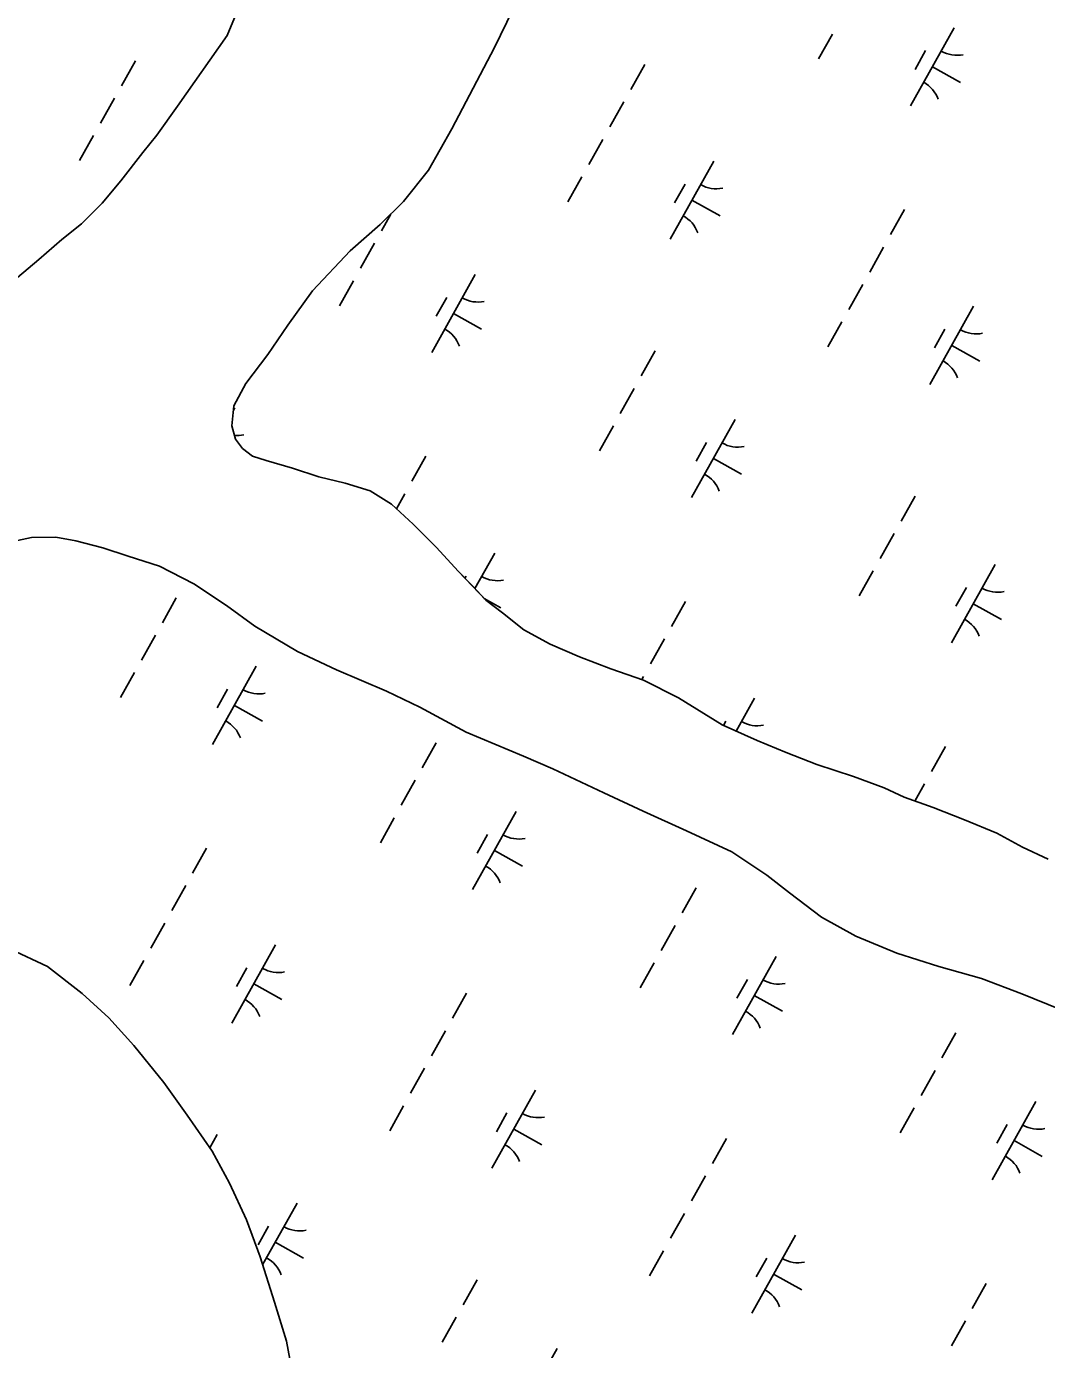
# Model space of a CAD drawing. Extents: x 3923531 to 3943530, y 207391 to 229799.
# Drawn here: x 3934818 to 3935388, y 224615 to 225354 of the extents above; entities that cross this region are included whole.
import ezdxf

# ---------------------------------------------------------------- set-up
doc = ezdxf.new("R2010")
doc.units = 0
doc.layers.add('V-TOPO-SHOR', color=7, linetype='Continuous')
doc.layers.add('V-WETL-SWMP', color=7, linetype='Continuous')

msp = doc.modelspace()

# ---------------------------------------------------------------- linework, layer by layer
at = {"layer": 'V-TOPO-SHOR'}
for points in [[(3934939.03, 225370.51), (3934930.33, 225349.38), (3934902.57, 225309.89), (3934891.06, 225293.53), (3934883.12, 225283.96), (3934870.83, 225267.99), (3934860.51, 225255.62), (3934848.99, 225244.05), (3934837.87, 225235.26), (3934825.15, 225224.08), (3934813.24, 225214.09)], [(3935389.05, 224888.74), (3935374.7, 224895.47), (3935360.34, 224903.4), (3935342.4, 224910.91), (3935324.87, 224917.64), (3935308.53, 224923.57), (3935297.36, 224928.71), (3935280.23, 224935.04), (3935259.9, 224941.75), (3935242.76, 224948.47), (3935226.42, 224955.2), (3935206.89, 224963.9), (3935182.56, 224978.97), (3935163.02, 224988.87), (3935144.69, 224995.19), (3935127.15, 225001.91), (3935110.81, 225009.04), (3935096.06, 225016.96), (3935084.09, 225026.49), (3935074.91, 225033.63), (3935067.32, 225041.57), (3935059.34, 225049.91), (3935047.36, 225063.02), (3935034.19, 225076.12), (3935022.21, 225087.24), (3935010.25, 225094.77), (3934996.3, 225099.11), (3934981.56, 225102.66), (3934966.81, 225107.4), (3934952.07, 225111.74), (3934944.5, 225114.11), (3934938.91, 225118.47), (3934934.92, 225123.63), (3934932.91, 225131.19), (3934934.07, 225142.34), (3934940.81, 225154.71), (3934953.1, 225171.06), (3934964.21, 225187.42), (3934978.1, 225206.57), (3934999.14, 225228.92), (3935015.82, 225243.7), (3935028.92, 225256.47), (3935042.81, 225274.03), (3935055.89, 225297.16), (3935067.77, 225319.88), (3935079.66, 225342.61), (3935089.95, 225363.74)], [(3934808, 225065.94), (3934821.08, 225068.76), (3934834.58, 225068.79), (3934845.69, 225066.84), (3934860.77, 225062.91), (3934875.07, 225058.19), (3934892.54, 225052.68)], [(3934892.54, 225052.68), (3934911.62, 225042.81), (3934929.9, 225030.56), (3934945.8, 225019.1), (3934969.64, 225004.88), (3934991.49, 224994.62), (3935019.3, 224982.79), (3935037.97, 224973.72), (3935063.79, 224959.9), (3935095.97, 224946.5), (3935112.25, 224939.4), (3935140.86, 224925.98), (3935162.71, 224915.73), (3935186.94, 224904.68), (3935212.36, 224892.85), (3935231.84, 224879.81), (3935244.56, 224869.92), (3935262.45, 224856.48), (3935281.52, 224845.82), (3935304.56, 224836.36), (3935327.99, 224828.88), (3935351.81, 224822.2), (3935374.45, 224813.53), (3935395.9, 224804.86)], [(3934966.35, 224604.3), (3934963.53, 224619.37), (3934956.73, 224641.17), (3934948.73, 224666.55), (3934941.13, 224687.16), (3934931.56, 224707.76), (3934921.99, 224725.59), (3934908.05, 224745.79), (3934894.91, 224764), (3934878.19, 224784.59), (3934864.26, 224800.03), (3934849.3, 224813.64), (3934829.98, 224828.74), (3934809.32, 224838.52)]]:
    msp.add_lwpolyline(points, dxfattribs=at)
at = {"layer": 'V-WETL-SWMP'}
for p, q in [((3934939.03, 225370.51), (3934930.33, 225349.38)), ((3935079.66, 225342.61), (3935089.95, 225363.74)), ((3935336.59, 225353.7), (3935312.21, 225310.05)), ((3934930.33, 225349.38), (3934902.57, 225309.89)), ((3935268.5, 225350.16), (3935260.7, 225336.19)), ((3935067.77, 225319.88), (3935079.66, 225342.61)), ((3935320.59, 225340.88), (3935314.74, 225330.4)), ((3934879.1, 225335.23), (3934871.29, 225321.26)), ((3935163.64, 225333.15), (3935155.83, 225319.18)), ((3935324.4, 225331.88), (3935340.11, 225323.1)), ((3935055.89, 225297.16), (3935067.77, 225319.88)), ((3934867.39, 225314.28), (3934859.59, 225300.31)), ((3934902.57, 225309.89), (3934891.06, 225293.53)), ((3935151.93, 225312.19), (3935144.13, 225298.23)), ((3935042.81, 225274.03), (3935055.89, 225297.16)), ((3934855.69, 225293.33), (3934847.88, 225279.36)), ((3934891.06, 225293.53), (3934883.12, 225283.96)), ((3935140.23, 225291.24), (3935132.42, 225277.27)), ((3934883.12, 225283.96), (3934870.83, 225268)), ((3935202.19, 225279.05), (3935177.8, 225235.4)), ((3935028.92, 225256.47), (3935042.81, 225274.03)), ((3934870.83, 225268), (3934860.51, 225255.63)), ((3935128.52, 225270.29), (3935120.72, 225256.32)), ((3935186.19, 225266.23), (3935180.33, 225255.75)), ((3935189.99, 225257.23), (3935205.71, 225248.45)), ((3934860.51, 225255.63), (3934848.99, 225244.05)), ((3935015.82, 225243.7), (3935028.92, 225256.47)), ((3935021.69, 225249.42), (3935016.51, 225240.14)), ((3935308.85, 225252.02), (3935301.05, 225238.05)), ((3934848.99, 225244.05), (3934837.87, 225235.26)), ((3934999.14, 225228.92), (3935015.82, 225243.7)), ((3934837.87, 225235.26), (3934825.16, 225224.08)), ((3934978.09, 225206.57), (3934999.14, 225228.92)), ((3935012.6, 225233.15), (3935004.8, 225219.19)), ((3935297.15, 225231.07), (3935289.34, 225217.1)), ((3934825.16, 225224.08), (3934813.24, 225214.09)), ((3935068.99, 225215.74), (3935044.6, 225172.09)), ((3934964.21, 225187.42), (3934978.09, 225206.57)), ((3935000.9, 225212.2), (3934993.1, 225198.23)), ((3935285.44, 225210.12), (3935277.64, 225196.15)), ((3935052.98, 225202.92), (3935047.13, 225192.44)), ((3935347.4, 225197.93), (3935323.02, 225154.28)), ((3935056.79, 225193.92), (3935072.51, 225185.14)), ((3934953.1, 225171.06), (3934964.21, 225187.42)), ((3935273.74, 225189.17), (3935265.93, 225175.2)), ((3935331.4, 225185.11), (3935325.55, 225174.63)), ((3935335.21, 225176.1), (3935350.92, 225167.33)), ((3934940.81, 225154.71), (3934953.1, 225171.06)), ((3935169.52, 225172.98), (3935161.72, 225159.01)), ((3934934.07, 225142.35), (3934940.81, 225154.71)), ((3935157.82, 225152.03), (3935150.01, 225138.06)), ((3934932.91, 225131.19), (3934934.07, 225142.35)), ((3934934.58, 225141.09), (3934933.79, 225139.68)), ((3934934.92, 225123.63), (3934932.91, 225131.19)), ((3935146.11, 225131.08), (3935138.31, 225117.11)), ((3935214.2, 225134.62), (3935189.82, 225090.97)), ((3934938.91, 225118.47), (3934934.92, 225123.63)), ((3934944.5, 225114.1), (3934938.91, 225118.47)), ((3935198.2, 225121.79), (3935192.35, 225111.32)), ((3934952.07, 225111.74), (3934944.5, 225114.1)), ((3934966.81, 225107.4), (3934952.07, 225111.74)), ((3935041.25, 225114.06), (3935033.44, 225100.09)), ((3935202.01, 225112.79), (3935217.72, 225104.01)), ((3934981.56, 225102.66), (3934966.81, 225107.4)), ((3934996.3, 225099.11), (3934981.56, 225102.66)), ((3935010.25, 225094.77), (3934996.3, 225099.11)), ((3935022.21, 225087.24), (3935010.25, 225094.77)), ((3935034.19, 225076.12), (3935022.21, 225087.24)), ((3935029.54, 225093.11), (3935024.88, 225084.76)), ((3935314.74, 225091.86), (3935306.93, 225077.89)), ((3935047.36, 225063.02), (3935034.19, 225076.12)), ((3935303.03, 225070.91), (3935295.23, 225056.94)), ((3935059.34, 225049.91), (3935047.36, 225063.02)), ((3935079.8, 225059.97), (3935068.71, 225040.12)), ((3935067.33, 225041.57), (3935059.34, 225049.91)), ((3935291.33, 225049.95), (3935283.52, 225035.99)), ((3935359.41, 225053.49), (3935335.03, 225009.84)), ((3935063.79, 225047.14), (3935063.13, 225045.95)), ((3934901.92, 225035.02), (3934894.11, 225021.05)), ((3935074.91, 225033.63), (3935067.33, 225041.57)), ((3935343.41, 225040.67), (3935337.56, 225030.19)), ((3935074.02, 225034.56), (3935083.32, 225029.37)), ((3935084.09, 225026.48), (3935074.91, 225033.63)), ((3935186.46, 225032.94), (3935178.66, 225018.97)), ((3935347.22, 225031.67), (3935362.94, 225022.89)), ((3935096.06, 225016.96), (3935084.09, 225026.48)), ((3934890.21, 225014.07), (3934882.41, 225000.1)), ((3935110.81, 225009.04), (3935096.06, 225016.96)), ((3935127.16, 225001.91), (3935110.81, 225009.04)), ((3935174.75, 225011.99), (3935166.95, 224998.02)), ((3935144.69, 224995.19), (3935127.16, 225001.91)), ((3934878.51, 224993.12), (3934870.7, 224979.15)), ((3934946.59, 224996.66), (3934922.21, 224953.01)), ((3935163.02, 224988.87), (3935144.69, 224995.19)), ((3935163.05, 224991.03), (3935162.03, 224989.21)), ((3934930.59, 224983.83), (3934924.74, 224973.36)), ((3935182.56, 224978.97), (3935163.02, 224988.87)), ((3935206.89, 224963.9), (3935182.56, 224978.97)), ((3935225.01, 224978.84), (3935214.71, 224960.42)), ((3934934.4, 224974.83), (3934950.12, 224966.05)), ((3935226.42, 224955.2), (3935206.89, 224963.9)), ((3935209.01, 224966.02), (3935207.64, 224963.57)), ((3935047.13, 224953.9), (3935039.33, 224939.93)), ((3935242.76, 224948.47), (3935226.42, 224955.2)), ((3935259.9, 224941.75), (3935242.76, 224948.47)), ((3935331.67, 224951.81), (3935323.87, 224937.84)), ((3935280.23, 224935.03), (3935259.9, 224941.75)), ((3935035.43, 224932.95), (3935027.62, 224918.98)), ((3935297.36, 224928.71), (3935280.23, 224935.03)), ((3935308.53, 224923.56), (3935297.36, 224928.71)), ((3935319.97, 224930.86), (3935314.65, 224921.34)), ((3935324.87, 224917.64), (3935308.53, 224923.56)), ((3935342.4, 224910.91), (3935324.87, 224917.64)), ((3935023.72, 224911.99), (3935015.92, 224898.03)), ((3935091.81, 224915.53), (3935067.42, 224871.88)), ((3935360.34, 224903.4), (3935342.4, 224910.91)), ((3935075.81, 224902.71), (3935069.95, 224892.23)), ((3935374.7, 224895.47), (3935360.34, 224903.4)), ((3934918.85, 224894.98), (3934911.05, 224881.01)), ((3935389.05, 224888.74), (3935374.7, 224895.47)), ((3935079.62, 224893.71), (3935095.33, 224884.93)), ((3934907.15, 224874.02), (3934899.34, 224860.06)), ((3935192.34, 224872.77), (3935184.54, 224858.81)), ((3934895.44, 224853.07), (3934887.64, 224839.1)), ((3935180.64, 224851.82), (3935172.84, 224837.85)), ((3934957.4, 224840.88), (3934933.02, 224797.23)), ((3934883.74, 224832.12), (3934875.93, 224818.15)), ((3934941.4, 224828.06), (3934935.55, 224817.58)), ((3935168.93, 224830.87), (3935161.13, 224816.9)), ((3935237.02, 224834.41), (3935212.64, 224790.76)), ((3935221.02, 224821.58), (3935215.17, 224811.11)), ((3934945.21, 224819.06), (3934960.92, 224810.28)), ((3935064.07, 224813.85), (3935056.26, 224799.88)), ((3935224.83, 224812.58), (3935240.54, 224803.8)), ((3935052.36, 224792.9), (3935044.56, 224778.93)), ((3935337.56, 224791.65), (3935329.75, 224777.68)), ((3935040.66, 224771.95), (3935032.85, 224757.98)), ((3935325.85, 224770.7), (3935318.05, 224756.73)), ((3935102.62, 224759.76), (3935078.23, 224716.11)), ((3935028.95, 224751), (3935021.15, 224737.03)), ((3935086.61, 224746.94), (3935080.76, 224736.46)), ((3935314.15, 224749.75), (3935306.34, 224735.78)), ((3935382.24, 224753.28), (3935357.85, 224709.63)), ((3935366.23, 224740.46), (3935360.38, 224729.98)), ((3934924.74, 224734.81), (3934920.66, 224727.51)), ((3935090.42, 224737.94), (3935106.14, 224729.16)), ((3935209.28, 224732.73), (3935201.48, 224718.76)), ((3935370.04, 224731.46), (3935385.76, 224722.68)), ((3935197.58, 224711.78), (3935189.77, 224697.81)), ((3934969.42, 224696.45), (3934950.16, 224661.99)), ((3935185.87, 224690.82), (3935178.07, 224676.86)), ((3934953.41, 224683.62), (3934947.56, 224673.15)), ((3934957.22, 224674.62), (3934972.94, 224665.84)), ((3935247.83, 224678.64), (3935223.44, 224634.99)), ((3935174.17, 224669.87), (3935166.36, 224655.9)), ((3935231.83, 224665.81), (3935225.98, 224655.34)), ((3935069.95, 224653.69), (3935062.15, 224639.72)), ((3935235.64, 224656.81), (3935251.35, 224648.03)), ((3935354.49, 224651.6), (3935346.69, 224637.64)), ((3935058.25, 224632.74), (3935050.44, 224618.77)), ((3935342.79, 224630.65), (3935334.99, 224616.68)), ((3935114.63, 224615.32), (3935090.24, 224571.67))]:
    msp.add_line(p, q, dxfattribs=at)
for points in [[(3934808, 225065.94), (3934821.08, 225068.76), (3934834.57, 225068.79), (3934845.69, 225066.84), (3934860.78, 225062.91), (3934875.07, 225058.19), (3934892.54, 225052.68), (3934911.62, 225042.81), (3934929.9, 225030.56), (3934945.8, 225019.1), (3934969.64, 225004.88), (3934991.49, 224994.62), (3935019.3, 224982.79), (3935037.97, 224973.72), (3935063.79, 224959.9), (3935095.97, 224946.5), (3935112.25, 224939.4), (3935140.86, 224925.98), (3935162.71, 224915.73), (3935186.94, 224904.68), (3935212.36, 224892.85), (3935231.84, 224879.81), (3935244.56, 224869.92), (3935262.45, 224856.48), (3935281.52, 224845.82), (3935304.56, 224836.36), (3935327.99, 224828.88), (3935351.81, 224822.2), (3935374.45, 224813.53), (3935395.9, 224804.86)], [(3934966.35, 224604.3), (3934963.53, 224619.37), (3934956.73, 224641.18), (3934948.73, 224666.55), (3934941.13, 224687.16), (3934931.56, 224707.76), (3934921.99, 224725.59), (3934908.05, 224745.79), (3934894.9, 224764), (3934878.19, 224784.59), (3934864.26, 224800.03), (3934849.3, 224813.64), (3934829.98, 224828.74), (3934809.32, 224838.52)]]:
    msp.add_lwpolyline(points, dxfattribs=at)
for centre, start, end in [((3935338.08, 225355.87), 240.03808, 281.58174), ((3935311.14, 225307.65), 20.03808, 61.58174), ((3935203.67, 225281.23), 240.03808, 281.58174), ((3935176.73, 225233), 20.03808, 61.58174), ((3935070.47, 225217.91), 240.03808, 281.58174), ((3935043.53, 225169.69), 20.03808, 61.58174), ((3935348.89, 225200.1), 240.03808, 281.58174), ((3935321.94, 225151.87), 20.03808, 61.58174), ((3934936.07, 225143.27), 264.43907, 281.58174), ((3935215.69, 225136.79), 240.03808, 281.58174), ((3935188.74, 225088.56), 20.03808, 61.58174), ((3935081.28, 225062.14), 240.03808, 281.58174), ((3935360.9, 225055.66), 240.03808, 281.58174), ((3935333.96, 225007.44), 20.03808, 61.58174), ((3934948.08, 224998.83), 240.03808, 281.58174), ((3934921.14, 224950.6), 20.03808, 61.58174), ((3935226.49, 224981.02), 240.03808, 281.58174), ((3935093.29, 224917.7), 240.03808, 281.58174), ((3935066.35, 224869.48), 20.03808, 61.58174), ((3934958.89, 224843.06), 240.03808, 281.58174), ((3935238.51, 224836.58), 240.03808, 281.58174), ((3934931.95, 224794.83), 20.03808, 61.58174), ((3935211.57, 224788.35), 20.03808, 61.58174), ((3935104.1, 224761.93), 240.03808, 281.58174), ((3935383.72, 224755.46), 240.03808, 281.58174), ((3935077.16, 224713.71), 20.03808, 61.58174), ((3935356.78, 224707.23), 20.03808, 61.58174), ((3934970.9, 224698.62), 240.03808, 281.58174), ((3934943.96, 224650.39), 20.03808, 61.58174), ((3935249.32, 224680.81), 240.03808, 281.58174), ((3935222.37, 224632.58), 20.03808, 61.58174)]:
    msp.add_arc(centre, 17.62, start, end, dxfattribs=at)

doc.saveas('drawing.dxf')
